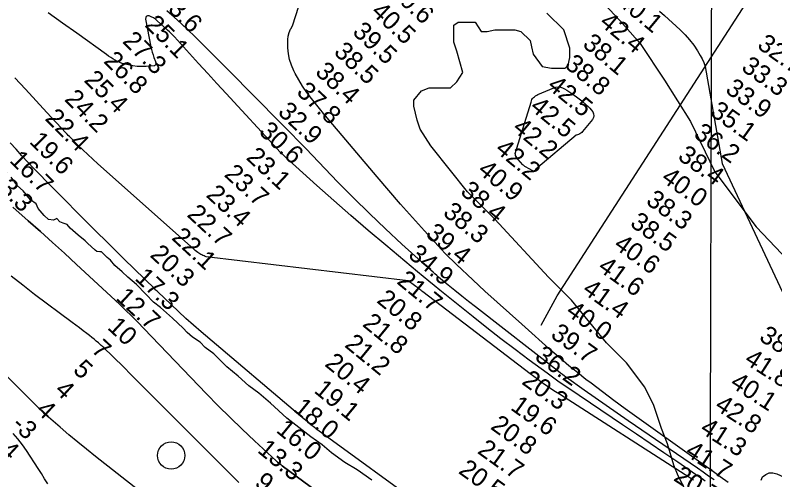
# Model space of a CAD drawing. Extents: x 3161615 to 3199515, y 867541 to 892976.
# Drawn here: x 3184215 to 3186990, y 882454 to 884153 of the extents above; entities that cross this region are included whole.
import ezdxf

# ---------------------------------------------------------------- set-up
doc = ezdxf.new("R2010")
doc.units = 0
for name, color, linetype in [('V-GRID-MAJR', 7, 'Continuous'), ('V-LEVE-TOET', 7, 'Continuous'), ('V-RIVR-EDGE', 7, 'Continuous'), ('V-RIVR-MILE', 7, 'Continuous'), ('V-RIVR-RANG', 7, 'Continuous'), ('V-RRAP-DIKE', 7, 'Continuous'), ('V-SITE-VEGE', 7, 'Continuous'), ('V-TOPO-DPTH', 7, 'Continuous'), ('V-TOPO-MAJR', 7, 'Continuous'), ('V-TOPO-MINR', 7, 'Continuous'), ('V-TOPO-WATR', 7, 'Continuous')]:
    doc.layers.add(name, color=color, linetype=linetype)

msp = doc.modelspace()

# ---------------------------------------------------------------- linework, layer by layer
at = {"layer": 'V-GRID-MAJR'}
msp.add_spline([(3186730.9, 872949.8), (3186746.7, 879009.3), (3186762.6, 885072), (3186778.5, 891134.7), (3186778.5, 891137.7)], degree=3, dxfattribs=at)
at = {"layer": 'V-LEVE-TOET'}
msp.add_lwpolyline([(3186136.9, 883019.1), (3186195.2, 883127.2), (3187671.4, 885415.9), (3187833.4, 885575.3), (3187793.9, 885614.2), (3187750, 885656), (3187710.5, 885688.2), (3187681.9, 885709.2), (3187710.5, 885688.2), (3187750, 885656), (3187793.9, 885614.2), (3187833.4, 885575.3), (3187883.1, 885529.4), (3187910.1, 885506.3), (3187937.6, 885486.4), (3187968, 885468.6), (3188013.2, 885445.5), (3188145, 885382.3)], dxfattribs=at)
at = {"layer": 'V-RIVR-EDGE'}
msp.add_lwpolyline([(3185517.6, 882452.4), (3185464.2, 882489.9), (3185418.6, 882517.4), (3185370, 882553.2), (3185336.6, 882581.5), (3185295.4, 882610.7), (3185272.4, 882628.6), (3185206.9, 882679.2), (3185147.9, 882734.1), (3185105, 882770.3), (3185068.5, 882797.3), (3185029.1, 882833.5), (3184987.9, 882867.5), (3184941, 882915), (3184908.5, 882937.3), (3184890.3, 882956.9), (3184862.9, 882975.6), (3184842.6, 882992.6), (3184828.7, 883008.3), (3184789.7, 883044.9), (3184745.4, 883084.2), (3184719.4, 883103.8), (3184692.5, 883132.5), (3184657.8, 883167.8), (3184626.6, 883194.9), (3184604.9, 883214.9), (3184578.9, 883238), (3184563.3, 883257.6), (3184550.7, 883267.2), (3184530.3, 883287.7), (3184524.2, 883287.7), (3184512.9, 883288.6), (3184506.4, 883293.4), (3184478.7, 883319.5), (3184470.4, 883327.4), (3184444.4, 883347.9), (3184415.3, 883373.6), (3184404.1, 883387.5), (3184389.7, 883391.9), (3184377.1, 883397.2), (3184367.2, 883409.4), (3184354.6, 883403.7), (3184336.7, 883405.5), (3184320.3, 883419.9), (3184298.6, 883446.5), (3184290.8, 883462.6), (3184270, 883477.8), (3184243.5, 883510.9), (3184223.2, 883529.3), (3184200.2, 883561)], dxfattribs=at)
at = {"layer": 'V-RIVR-MILE'}
msp.add_circle((3184784.7, 882542.6), 50, dxfattribs=at)
at = {"layer": 'V-RRAP-DIKE'}
msp.add_lwpolyline([(3186136.9, 883019.1), (3186195.2, 883127.2), (3187671.4, 885415.9), (3187833.4, 885575.3), (3187793.9, 885614.2), (3187750, 885656), (3187710.5, 885688.2), (3187681.9, 885709.2), (3187710.5, 885688.2), (3187750, 885656), (3187793.9, 885614.2), (3187833.4, 885575.3), (3187883.1, 885529.4), (3187910.1, 885506.3), (3187937.6, 885486.4), (3187968, 885468.6), (3188013.2, 885445.5), (3188145, 885382.3)], dxfattribs=at)
at = {"layer": 'V-SITE-VEGE'}
for points in [[(3186124, 884406.1), (3186207.8, 884344.7), (3186269.2, 884288.9), (3186347.3, 884216.3), (3186425.5, 884132.5), (3186498.1, 884048.7), (3186587.4, 883914.7), (3186682.3, 883763.9), (3186771.6, 883579.7), (3186922.4, 883378.6), (3187039.6, 883255.8)], [(3185683, 883769.5), (3185671.8, 883819.8), (3185671.8, 883842.1), (3185699.7, 883875.6), (3185727.7, 883886.8), (3185805.8, 883886.8), (3185828.1, 883909.1), (3185850.5, 883942.6), (3185828.1, 884020.8), (3185817, 884054.3), (3185817, 884115.8), (3185833.7, 884126.9), (3185895.1, 884126.9), (3185917.5, 884093.4), (3185939.8, 884093.4), (3185967.7, 884099), (3186040.3, 884099), (3186062.6, 884093.4), (3186096.1, 884059.9), (3186101.7, 884037.6), (3186107.3, 884009.7), (3186140.8, 883965), (3186174.3, 883959.4), (3186224.5, 883959.4), (3186235.7, 883970.6), (3186241.3, 883998.5), (3186241.3, 884032), (3186218.9, 884099), (3186157.5, 884160.4)], [(3186682.3, 882379), (3186637.7, 882468.4), (3186620.9, 882507.4), (3186598.6, 882585.6), (3186576.2, 882641.5), (3186548.3, 882725.2), (3186514.8, 882792.3), (3186447.8, 882881.6), (3186375.3, 882954.2), (3186325, 883015.6), (3186246.9, 883110.6), (3186163.1, 883194.3), (3185967.7, 883406.5), (3185867.2, 883507.1), (3185805.8, 883585.2), (3185733.2, 883674.6), (3185694.2, 883736), (3185683, 883769.5)]]:
    msp.add_lwpolyline(points, dxfattribs=at)
at = {"layer": 'V-TOPO-DPTH'}
for points in [[(3186693.3, 882452.2), (3186683, 882459.1), (3186672.7, 882465.8), (3186662.3, 882472.5), (3186203, 882766.9), (3186189.4, 882775.7), (3186175.8, 882784.7), (3186162.4, 882793.8), (3186149, 882803), (3186135.8, 882812.4), (3186122.6, 882821.9), (3186109.6, 882831.6), (3186096.6, 882841.4), (3185703.8, 883141.4), (3185700.1, 883144.3), (3185696.4, 883147.1), (3185692.7, 883149.9), (3185689.1, 883152.8), (3185685.4, 883155.6), (3185681.7, 883158.4), (3185678, 883161.3), (3185674.3, 883164.1), (3185651, 883181.7), (3184912.8, 883269.1), (3184908.7, 883270.6), (3184904.7, 883272.3), (3184900.7, 883274.2), (3184896.8, 883276.1), (3184893, 883278.3), (3184889.3, 883280.5), (3184885.7, 883282.9), (3184882.1, 883285.5), (3184872.6, 883292.7), (3184870.8, 883294), (3184867.5, 883296.7), (3184865.8, 883298.2), (3184517, 883608.9), (3184498.5, 883625.8), (3184480.1, 883642.8), (3184461.9, 883660.2), (3184444, 883677.7), (3184417.5, 883704.2), (3184413, 883708.7), (3184408.6, 883713.3), (3184404.2, 883717.9), (3184399.9, 883722.5), (3184330.2, 883797.5), (3184291, 883839.6), (3184251.9, 883881.8), (3184212.8, 883924)], [(3184206.4, 883450.8), (3184262.5, 883401.3), (3184306.9, 883361.8), (3184351.1, 883322.1), (3184394.9, 883282.1), (3184438.5, 883241.8), (3184595.2, 883095.6), (3184618, 883074), (3184640.5, 883052.1), (3184662.7, 883029.9), (3184684.6, 883007.4), (3184914.1, 882768.2), (3184956.8, 882724.4), (3185000.1, 882681.2), (3185044.1, 882638.7), (3185088.7, 882596.8), (3185167.7, 882523.9), (3185173.2, 882518.9), (3185178.9, 882514.1), (3185184.7, 882509.4), (3185190.7, 882504.9), (3185497.7, 882278.7)], [(3184206.4, 883450.8), (3184262.5, 883401.3), (3184306.9, 883361.8), (3184351.1, 883322.1), (3184394.9, 883282.1), (3184438.5, 883241.8), (3184595.2, 883095.6), (3184618, 883074), (3184640.5, 883052.1), (3184662.7, 883029.9), (3184684.6, 883007.4), (3184914.1, 882768.2), (3184956.8, 882724.4), (3185000.1, 882681.2), (3185044.1, 882638.7), (3185088.7, 882596.8), (3185167.7, 882523.9), (3185173.2, 882518.9), (3185178.9, 882514.1), (3185184.7, 882509.4), (3185190.7, 882504.9), (3185497.7, 882278.7)], [(3184921.5, 882215.1), (3184508, 882539.6), (3184475.3, 882565.7), (3184442.9, 882592.1), (3184410.9, 882618.9), (3184379.1, 882646.1), (3184328.2, 882690.4), (3184322.2, 882695.7), (3184316.2, 882701.2), (3184310.4, 882706.7), (3184304.6, 882712.4), (3183973, 883041.1)], [(3184921.5, 882215.1), (3184508, 882539.6), (3184475.3, 882565.7), (3184442.9, 882592.1), (3184410.9, 882618.9), (3184379.1, 882646.1), (3184328.2, 882690.4), (3184322.2, 882695.7), (3184316.2, 882701.2), (3184310.4, 882706.7), (3184304.6, 882712.4), (3183973, 883041.1)]]:
    msp.add_lwpolyline(points, dxfattribs=at)
at = {"layer": 'V-TOPO-MAJR'}
for points in [[(3186819.4, 882444), (3186790.3, 882465.1), (3186761.1, 882486.2), (3186731.9, 882507.3), (3186702.6, 882528.3), (3186485.8, 882683.5), (3186443.8, 882713.9), (3186402, 882744.5), (3186360.4, 882775.6), (3186319.1, 882807), (3186300.3, 882821.3), (3186268.8, 882846), (3186237.7, 882871.2), (3186207.1, 882897.1), (3186176.9, 882923.4), (3186065.4, 883022.7), (3186020.5, 883063), (3185975.8, 883103.5), (3185931.3, 883144.2), (3185887, 883185.2), (3185827.3, 883240.8), (3185813.2, 883254.3), (3185799.3, 883267.9), (3185785.7, 883282), (3185772.4, 883296.2), (3185710.3, 883364.2), (3185666.4, 883412.9), (3185622.9, 883461.9), (3185579.9, 883511.3), (3185537.3, 883561.2), (3185348.3, 883784.7), (3185342.7, 883791.4), (3185337.1, 883798.1), (3185331.5, 883804.9), (3185326, 883811.8), (3185296.8, 883848.4), (3185280.4, 883870.3), (3185264.9, 883892.8), (3185250.7, 883916.2), (3185237.5, 883940.1), (3185232.6, 883949.7), (3185224, 883969.7), (3185217.2, 883990.2), (3185213.2, 884011.4), (3185211, 884033.1), (3185210.3, 884050.4), (3185210.8, 884063.6), (3185212.5, 884076.6), (3185216, 884089.2), (3185220.8, 884101.6), (3185221.4, 884102.9), (3185227.7, 884113.7), (3185307.7, 884364.9)], [(3186569.4, 884167.1), (3186587, 884151.6), (3186645.1, 884098.7), (3186662.6, 884081.2), (3186679.1, 884062.9), (3186693.9, 884043.2), (3186707.6, 884022.7), (3186717.8, 884005.7), (3186724.9, 883992.6), (3186731, 883979.2), (3186735.7, 883965.3), (3186798.2, 883610.2), (3187073.5, 883022.5)]]:
    msp.add_lwpolyline(points, dxfattribs=at)
at = {"layer": 'V-TOPO-MINR'}
for points in [[(3186768.7, 882453.3), (3186748.4, 882467.6), (3186728.1, 882481.8), (3186707.7, 882496), (3186454.6, 882670.1), (3186414.4, 882697.9), (3186374.2, 882725.8), (3186334.2, 882753.9), (3186294.2, 882782.1), (3186229.6, 882827.8), (3186222, 882833.3), (3186214.4, 882838.8), (3186207, 882844.4), (3186199.5, 882850.1), (3185896.3, 883086.4), (3185871.3, 883106.1), (3185846.4, 883125.9), (3185821.7, 883145.9), (3185797.2, 883166.1), (3185762, 883195.3), (3185755.2, 883201), (3185748.3, 883206.9), (3185741.6, 883212.8), (3185734.9, 883218.8), (3185627.6, 883316.1), (3185567.9, 883371.4), (3185509, 883427.5), (3185451.2, 883484.8), (3185394.1, 883542.8), (3185276.3, 883665.1), (3185260.2, 883681.7), (3185244.1, 883698.3), (3185227.9, 883714.8), (3185211.7, 883731.3), (3185061.2, 883884), (3185021.6, 883924.2), (3184981.8, 883964.2), (3184941.8, 884004.1), (3184901.8, 884043.9), (3184870.8, 884074.5), (3184845.9, 884098.6), (3184820.7, 884122.4), (3184795, 884145.7), (3184769, 884168.6)], [(3186736.2, 882449.6), (3186724.8, 882457.5), (3186713.3, 882465.3), (3186635.6, 882518.3), (3186585.3, 882552.5), (3186534.9, 882586.7), (3186484.5, 882620.8), (3186434.1, 882654.9), (3186237.2, 882787.7), (3186217.3, 882801.3), (3186197.5, 882815.1), (3186177.9, 882829.1), (3186158.4, 882843.3), (3186093, 882891.7), (3186041.1, 882930.5), (3185989.6, 882969.7), (3185938.6, 883009.6), (3185887.8, 883049.9), (3185766.5, 883147.7), (3185746, 883164.2), (3185725.7, 883180.8), (3185705.4, 883197.5), (3185685.2, 883214.3), (3185568.8, 883311.5), (3185505, 883365.5), (3185441.6, 883419.9), (3185378.7, 883475), (3185316.4, 883530.6), (3185214.5, 883622.4), (3185203.5, 883632.6), (3185192.7, 883643), (3185182.1, 883653.7), (3185171.8, 883664.6), (3184985.4, 883865.9), (3184951.7, 883902.5), (3184918.1, 883939.1), (3184884.6, 883975.9), (3184851.2, 884012.8), (3184796.2, 884073.8), (3184790.3, 884080.1), (3184784.3, 884086.3), (3184778, 884092.3), (3184771.7, 884098.2), (3184733.5, 884132.4), (3184726.7, 884137.8), (3184719.5, 884142.7), (3184711.7, 884146.7), (3184703.7, 884150.1), (3184698, 884149.9), (3184693.7, 884148.2), (3184691.4, 884144.1), (3184690.4, 884138.6), (3184710.4, 884037.1), (3184712.6, 884027), (3184715.2, 884017.1), (3184718.2, 884007.3), (3184721.6, 883997.6), (3184727.1, 883983.1), (3184727.8, 883980.7), (3184728.4, 883978.2), (3184728.7, 883975.8), (3184728.9, 883973.3), (3184727.5, 883969.5), (3184723.9, 883967.8), (3184692.7, 883965.4), (3184676.4, 883965), (3184660.3, 883965.6), (3184644.3, 883967.7), (3184628.3, 883970.8), (3184615.1, 883974.1), (3184606, 883976.7), (3184597.1, 883979.8), (3184588.5, 883983.7), (3184580.1, 883988.1), (3184571.9, 883992.9), (3184563.8, 883998), (3184555.9, 884003.2), (3184548.1, 884008.7), (3184439.4, 884086.7), (3184387.4, 884123.8), (3184335.4, 884160.9)], [(3186693.3, 882452.2), (3186683, 882459.1), (3186672.7, 882465.8), (3186662.3, 882472.5), (3186203, 882766.9), (3186189.4, 882775.7), (3186175.8, 882784.7), (3186162.4, 882793.8), (3186149, 882803), (3186135.8, 882812.4), (3186122.6, 882821.9), (3186109.6, 882831.6), (3186096.6, 882841.4), (3185703.8, 883141.4), (3185700.1, 883144.3), (3185696.4, 883147.1), (3185692.7, 883149.9), (3185689.1, 883152.8), (3185685.4, 883155.6), (3185681.7, 883158.4), (3185678, 883161.3), (3185674.3, 883164.1), (3185651, 883181.7), (3184912.8, 883269.1), (3184908.7, 883270.6), (3184904.7, 883272.3), (3184900.7, 883274.2), (3184896.8, 883276.1), (3184893, 883278.3), (3184889.3, 883280.5), (3184885.7, 883282.9), (3184882.1, 883285.5), (3184872.6, 883292.7), (3184870.8, 883294), (3184867.5, 883296.7), (3184865.8, 883298.2), (3184517, 883608.9), (3184498.5, 883625.8), (3184480.1, 883642.8), (3184461.9, 883660.2), (3184444, 883677.7), (3184417.5, 883704.2), (3184413, 883708.7), (3184408.6, 883713.3), (3184404.2, 883717.9), (3184399.9, 883722.5), (3184330.2, 883797.5), (3184291, 883839.6), (3184251.9, 883881.8), (3184212.8, 883924)], [(3186314, 883813), (3186319.7, 883806.3), (3186325.1, 883799.4), (3186328.2, 883792.3), (3186329.4, 883785.3), (3186327.7, 883778.3), (3186324.2, 883771.4), (3186287.9, 883727.3), (3186284.7, 883724), (3186281.3, 883721.1), (3186277.4, 883718.8), (3186273.3, 883716.9), (3186268.9, 883715.2), (3186264.6, 883713.5), (3186117, 883589.8), (3186114.9, 883586.7), (3186113.6, 883585.3), (3186110.6, 883583.2), (3186109, 883582.8), (3186107.4, 883582.9), (3186105.7, 883583.5), (3186079.2, 883598.3), (3186076.5, 883600), (3186073.9, 883601.9), (3186071.5, 883604), (3186069.3, 883606.2), (3186052.3, 883625.1), (3186049.6, 883628.5), (3186047.1, 883632), (3186045, 883635.7), (3186043.2, 883639.6), (3186042.2, 883643.6), (3186041.9, 883647.5), (3186099.7, 883834.9), (3186100.7, 883839.7), (3186102.3, 883844.1), (3186104.9, 883848), (3186108.1, 883851.7), (3186112, 883854.8), (3186116.1, 883857.7), (3186120.4, 883860.2), (3186124.9, 883862.4), (3186182.7, 883887.3), (3186190.7, 883889.5), (3186198.7, 883890.5), (3186206.7, 883889.3), (3186214.6, 883886.8), (3186222.4, 883882.9), (3186230.1, 883878.8), (3186237.5, 883874.2), (3186244.8, 883869.3), (3186266.1, 883854.1), (3186270.9, 883850.6), (3186275.6, 883847), (3186280.3, 883843.3), (3186284.8, 883839.5), (3186301.4, 883825.2), (3186307.8, 883819.3), (3186314, 883813)], [(3185718.7, 882345.4), (3185320.8, 882635.6), (3185307.8, 882645.3), (3185295, 882655.2), (3185282.4, 882665.4), (3185270, 882675.7), (3184894.5, 882995.1), (3184866.4, 883019.5), (3184838.6, 883044.2), (3184811.1, 883069.4), (3184784, 883094.9), (3184736, 883140.8), (3184733.1, 883143.6), (3184730.2, 883146.3), (3184727.3, 883149.1), (3184724.5, 883151.9), (3184613, 883261.2), (3184557.6, 883315.9), (3184502.3, 883370.7), (3184447.2, 883425.7), (3184392.3, 883481), (3184327.8, 883546.1), (3184305.4, 883569), (3184283.2, 883592), (3184261.2, 883615.3), (3184239.3, 883638.7), (3184217.7, 883662.3), (3184196, 883685.9)], [(3185031.9, 882443.7), (3184632.3, 882844.3), (3184616.2, 882860.4), (3184600.1, 882876.4), (3184583.9, 882892.3), (3184567.7, 882908.3), (3184541.1, 882934.3), (3184538.1, 882937.2), (3184535.1, 882940), (3184532.1, 882942.7), (3184529.1, 882945.4), (3184519.1, 882954.2), (3184510.9, 882961.1), (3184502.7, 882968), (3184494.3, 882974.7), (3184485.8, 882981.3), (3184476.1, 882988.7), (3184462.6, 882998.9), (3184449.2, 883009.1), (3184435.7, 883019.2), (3184422.2, 883029.4), (3184285.4, 883131.9), (3184242.1, 883165.1), (3184199.3, 883198.9)], [(3184921.5, 882215.1), (3184508, 882539.6), (3184475.3, 882565.7), (3184442.9, 882592.1), (3184410.9, 882618.9), (3184379.1, 882646.1), (3184328.2, 882690.4), (3184322.2, 882695.7), (3184316.2, 882701.2), (3184310.4, 882706.7), (3184304.6, 882712.4), (3183973, 883041.1)], [(3184333.4, 882439.1), (3184322.2, 882458), (3184310.7, 882476.6), (3184298.9, 882495.2), (3184256.2, 882560.7), (3184240.9, 882582.4), (3184224.5, 882603.2), (3184206.7, 882622.7)], [(3186939.9, 882452.5), (3186945.4, 882464.4), (3186957.3, 882473.5), (3186969.8, 882479), (3186983.6, 882479.2), (3186998.1, 882476), (3187193.5, 882387.2)]]:
    msp.add_lwpolyline(points, dxfattribs=at)
at = {"layer": 'V-TOPO-WATR'}
msp.add_lwpolyline([(3185497.7, 882278.7), (3185190.7, 882504.9), (3185184.7, 882509.4), (3185178.9, 882514.1), (3185173.2, 882518.9), (3185167.7, 882523.9), (3185088.7, 882596.8), (3185044.1, 882638.7), (3185000.1, 882681.2), (3184956.8, 882724.4), (3184914.1, 882768.2), (3184684.6, 883007.4), (3184662.7, 883029.9), (3184640.5, 883052.1), (3184618, 883074), (3184595.2, 883095.6), (3184438.5, 883241.8), (3184394.9, 883282.1), (3184351.1, 883322.1), (3184306.9, 883361.8), (3184262.5, 883401.3), (3184206.4, 883450.8)], dxfattribs=at)

# ---------------------------------------------------------------- texts
at = {"layer": 'V-RIVR-RANG'}
for s, rotation, p in [('40.6', 316.9183, (3185578.6, 884234.8)), ('33.6', 314.6583, (3184734.7, 884207.1)), ('40.1', 320.4083, (3186411.4, 884195.3)), ('40.5', 316.9183, (3185511.8, 884160.3)), ('25.1', 314.8431, (3184685.7, 884114)), ('42.4', 320.4083, (3186346.1, 884119.6)), ('39.5', 316.9183, (3185443.7, 884087.1)), ('27.3', 314.8431, (3184603.7, 884054.6)), ('38.1', 320.4083, (3186284.3, 884040.8)), ('32.7', 324.3483, (3186922.4, 884035.4)), ('38.5', 316.9183, (3185375.6, 884013.9)), ('26.8', 314.8431, (3184535, 883981.9)), ('38.8', 320.4083, (3186219, 883965.1)), ('33.3', 324.3483, (3186864.3, 883954)), ('38.4', 316.9183, (3185307.5, 883940.7)), ('25.4', 314.8431, (3184463.1, 883912.4)), ('42.5', 320.4083, (3186155.4, 883887.9)), ('33.9', 324.3483, (3186806, 883872.8)), ('37.8', 316.9183, (3185239.3, 883867.5)), ('24.2', 314.8431, (3184391.6, 883842.5)), ('32.9', 316.9183, (3185171, 883794.5)), ('42.5', 320.4083, (3186091.9, 883810.7)), ('35.1', 324.3483, (3186750.1, 883789.8)), ('22.4', 314.8431, (3184320.5, 883772.2)), ('30.6', 316.9183, (3185101.7, 883722.4)), ('42.2', 320.4083, (3186028.4, 883733.5)), ('36.2', 324.3483, (3186690.1, 883709.8)), ('19.6', 314.8431, (3184263.4, 883687.7)), ('23.1', 317.0767, (3185055.3, 883628.6)), ('42.2', 320.4083, (3185964.8, 883656.2)), ('38.4', 324.3483, (3186632, 883628.4)), ('16.7', 314.8431, (3184190.6, 883619.1)), ('40.9', 320.4083, (3185901.1, 883579.2)), ('13.3', 314.8431, (3184116.7, 883551.6)), ('23.7', 317.0767, (3184975, 883566.7)), ('40.0', 324.3483, (3186571.6, 883548.7)), ('23.4', 317.0767, (3184909, 883491.5)), ('38.4', 320.4083, (3185837.8, 883501.8)), ('38.3', 324.3483, (3186515.8, 883465.6)), ('22.7', 317.0767, (3184839.1, 883419.9)), ('38.3', 320.4083, (3185774.2, 883424.6)), ('38.5', 324.3483, (3186457.7, 883384.2)), ('39.4', 320.4083, (3185710.7, 883347.4)), ('22.1', 317.0767, (3184783.2, 883335.4)), ('40.6', 324.3483, (3186398.1, 883303.9)), ('20.3', 317.0767, (3184704, 883272.4)), ('34.9', 320.4083, (3185647, 883270.3)), ('41.6', 324.3483, (3186340.1, 883222.5)), ('17.3', 317.0767, (3184648.7, 883187.3)), ('21.7', 320.6322, (3185605.7, 883174.2)), ('41.4', 324.3483, (3186283.5, 883140)), ('12.7', 317.0767, (3184579, 883115.6)), ('20.8', 320.6322, (3185532.3, 883105)), ('40.0', 324.3483, (3186223, 883060.3)), ('21.8', 320.6322, (3185480.2, 883018.5)), ('10', 317.0767, (3184548.2, 883007.7)), ('39.7', 324.3483, (3186167.3, 882977.2)), ('38.5', 327.1583, (3186929.2, 882966.5)), ('7', 317.0767, (3184489.9, 882925.3)), ('21.2', 320.6322, (3185415, 882942.6)), ('36.2', 324.3483, (3186109.2, 882895.8)), ('41.8', 327.1583, (3186875.1, 882882.3)), ('5', 317.0767, (3184422.5, 882851.4)), ('20.4', 320.6322, (3185342.3, 882872.9)), ('20.3', 324.305, (3186062.1, 882806.7)), ('40.1', 327.1583, (3186823.1, 882796.9)), ('4', 317.0767, (3184355.8, 882776.9)), ('19.1', 320.6322, (3185303.3, 882775.6)), ('19.6', 324.305, (3186021.1, 882713)), ('42.8', 327.1583, (3186767.1, 882714)), ('4', 317.0767, (3184287.6, 882703.7)), ('18.0', 320.6322, (3185227.5, 882708.4)), ('-3', 317.0767, (3184197.7, 882650.8)), ('16.0', 320.6322, (3185164.8, 882630.5)), ('20.8', 324.305, (3185948, 882642.3)), ('41.3', 327.1583, (3186713, 882629.9)), ('-4', 317.0767, (3184132.1, 882575.3)), ('13.3', 320.6322, (3185096.5, 882557.1)), ('21.7', 324.305, (3185900.2, 882553.6)), ('41.7', 327.1583, (3186659, 882545.7)), ('20.5', 324.305, (3185831, 882480.2)), ('20.7', 327.2908, (3186616.7, 882453.7)), ('9', 320.6322, (3185085.8, 882436.6))]:
    msp.add_text(s, height=67, rotation=rotation, dxfattribs=at).set_placement(p)

doc.saveas('drawing.dxf')
